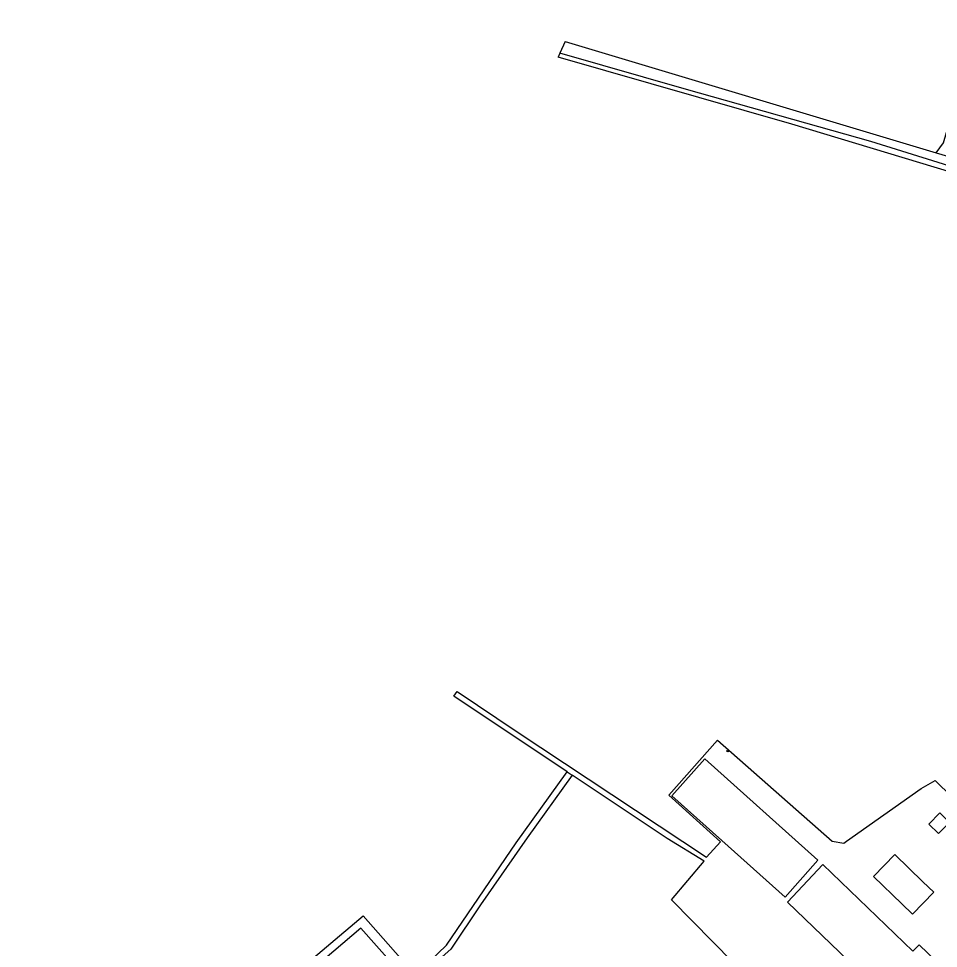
# Model space of a CAD drawing. Extents: x 133000 to 136000, y 400500 to 403500.
# Drawn here: x 134995 to 135299.5, y 400922.1 to 401229.8 of the extents above; entities that cross this region are included whole.
import ezdxf

# ---------------------------------------------------------------- set-up
doc = ezdxf.new("R2010")
doc.units = 0
for name, color, linetype in [('gg-afsc-draadraster', 7, 'Continuous'), ('gg-afsc-erfafscheiding', 7, 'Continuous'), ('gg-afsc-lijn draadraster', 7, 'Continuous'), ('gg-bbg-bijgebouw', 7, 'Continuous'), ('gg-bbg-luifel en loopbrug', 7, 'Continuous'), ('gg-knt-bronhoudergrens', 7, 'Continuous'), ('gg-knt-onverhard', 7, 'Continuous'), ('gg-kntw-bovenkant insteek waterloop', 7, 'Continuous'), ('gt-symb-peilbuis', 7, 'Continuous')]:
    doc.layers.add(name, color=color, linetype=linetype)

# ---------------------------------------------------------------- blocks, each defined once
blk = doc.blocks.new('gt0-PBUIS')
at = {"layer": 'gt-symb-peilbuis'}
blk.add_circle((0, 0), 0.25, dxfattribs=at)
for centre, start, end in [((-0.21, 0), 141.9073, 218.0927), ((0.21, 0), 321.9073, 38.0927)]:
    blk.add_arc(centre, 0.243, start, end, dxfattribs=at)

msp = doc.modelspace()

# ---------------------------------------------------------------- linework, layer by layer
at = {"layer": 'gg-afsc-draadraster'}
for points in [[(135308.68, 401075.16), (135321.78, 401097.86), (135320.27, 401100.01), (135330.21, 401116.1), (135356.52, 401158.38), (135338.27, 401166.65), (135332.08, 401169.01), (135320.11, 401173.21), (135303.93, 401178.92), (135251.06, 401194.86), (135173.67, 401217.09)], [(135140.25, 401007.14), (135160.04, 400993.74), (135222.8, 400952.29), (135227.4, 400957.42)], [(135226.39, 400991), (135210.32, 400972.79), (135227.4, 400957.42)], [(135226.39, 400991), (135264.39, 400957.61), (135268.2, 400956.97), (135269.14, 400957.63), (135293.84, 400974.99)], [(135224.15, 400895.87), (135238.44, 400910.54), (135211.21, 400938.24), (135222, 400951.01)]]:
    msp.add_lwpolyline(points, dxfattribs=at)
at = {"layer": 'gg-afsc-erfafscheiding'}
for points in [[(135204.87, 400819.66), (135154.08, 400877.21), (135108.33, 400928.86), (135039.01, 400869.75), (135031.25, 400876.44), (135011, 400893.49), (134991.03, 400909.05), (134970.55, 400924.88), (134931.74, 400974.9), (134906.61, 401006.91), (134881.3, 401039.29), (134829.08, 401045.62), (134770.23, 401052.61), (134723.77, 401075.92), (134670.6, 401100.32), (134628.77, 401117.58), (134578.46, 401136.46), (134582.45, 401187.79), (134585.07, 401224), (134585.04, 401233.07)], [(134588.4, 401233.72), (134588.05, 401226.96), (134585.33, 401187.58), (134581.07, 401138.36), (134629.72, 401120.22), (134672.37, 401102.66), (134725.01, 401078.49), (134771.22, 401055.28), (134831.89, 401048.21), (134882.76, 401041.86), (134935.43, 400974.77), (134972.46, 400927.18), (134992.66, 400911.43), (135014.45, 400894.05), (135039.16, 400873.75), (135109.1, 400932.9), (135128.08, 400911.43)]]:
    msp.add_lwpolyline(points, dxfattribs=at)
at = {"layer": 'gg-afsc-lijn draadraster'}
for points in [[(135308.68, 401075.16), (135321.78, 401097.86), (135320.27, 401100.01), (135330.21, 401116.1), (135356.52, 401158.38), (135338.27, 401166.65), (135332.08, 401169.01), (135320.11, 401173.21), (135303.93, 401178.92), (135251.06, 401194.86), (135173.67, 401217.09)], [(135140.25, 401007.14), (135160.04, 400993.74), (135222.8, 400952.29), (135227.4, 400957.42)], [(135226.39, 400991), (135210.32, 400972.79), (135227.4, 400957.42)], [(135226.39, 400991), (135264.39, 400957.61), (135268.2, 400956.97), (135269.14, 400957.63), (135293.84, 400974.99)], [(135224.15, 400895.87), (135238.44, 400910.54), (135211.21, 400938.24), (135222, 400951.01)]]:
    msp.add_lwpolyline(points, dxfattribs=at)
at = {"layer": 'gg-bbg-bijgebouw'}
for points in [[(135222.24, 400984.83), (135211.32, 400972.63), (135227.8, 400957.87)], [(135227.8, 400957.87), (135248.75, 400939.1), (135259.67, 400951.29), (135222.24, 400984.83)], [(135287.42, 400936.88), (135278.07, 400945.92), (135285.06, 400953.16), (135294.42, 400944.14)], [(135284.77, 400903.18), (135279.11, 400908.63), (135279.32, 400908.85), (135278.27, 400909.87), (135249.6, 400937.45), (135261.3, 400949.9), (135291.11, 400921.16), (135293.19, 400923.31), (135298.86, 400917.81), (135284.84, 400903.26)], [(135294.42, 400944.14), (135298.02, 400940.67), (135291.01, 400933.41), (135287.42, 400936.88)]]:
    msp.add_lwpolyline(points, dxfattribs=at)
at = {"layer": 'gg-bbg-luifel en loopbrug'}
msp.add_lwpolyline([(135303.2, 400963.79), (135299.57, 400960.09), (135296.36, 400963.23), (135299.99, 400966.93), (135303.2, 400963.79)], dxfattribs=at)
at = {"layer": 'gg-knt-bronhoudergrens'}
for p, q in [((135175.96, 401222.23), (135174.26, 401218.41)), ((135174.26, 401218.41), (135173.67, 401217.09))]:
    msp.add_line(p, q, dxfattribs=at)
for points in [[(135298.76, 401185.38), (135301.19, 401188.66), (135306.93, 401208.42), (135346.46, 401196.94), (135354.34, 401225.46), (135366.04, 401224.53)], [(135176.61, 400980.6), (135139.14, 401005.63), (135140.25, 401007.14)], [(135222, 400951.01), (135209.79, 400958.44), (135178.28, 400979.48)], [(135293.84, 400974.99), (135298.45, 400977.69), (135331.4, 400945.42)]]:
    msp.add_lwpolyline(points, dxfattribs=at)
at = {"layer": 'gg-knt-onverhard'}
msp.add_line((135175.96, 401222.23), (135298.76, 401185.38), dxfattribs=at)
for points in [[(135359.28, 401158.21), (135357.46, 401159.71), (135349.32, 401164.7), (135338.14, 401169.34), (135311.52, 401178.4), (135277.18, 401189.09), (135216.1, 401206.36), (135174.26, 401218.41)], [(135298.76, 401185.38), (135306.59, 401183.03), (135337.17, 401172.42), (135349.06, 401167.75), (135356.17, 401164.49)]]:
    msp.add_lwpolyline(points, dxfattribs=at)
at = {"layer": 'gg-kntw-bovenkant insteek waterloop'}
msp.add_line((135176.61, 400980.6), (135178.28, 400979.48), dxfattribs=at)
msp.add_lwpolyline([(135178.28, 400979.48), (135163.35, 400958.67), (135147.9, 400936.57), (135138.17, 400921.88), (135128.44, 400913.27), (135127.8, 400913.98), (135128.19, 400915), (135136.71, 400923.2), (135159.75, 400957.04), (135176.61, 400980.6)], dxfattribs=at)

# ---------------------------------------------------------------- block references
at = {"layer": 'gt-symb-peilbuis'}
msp.add_blockref('gt0-PBUIS', (135229.86, 400987.41), dxfattribs=at)

doc.saveas('drawing.dxf')
